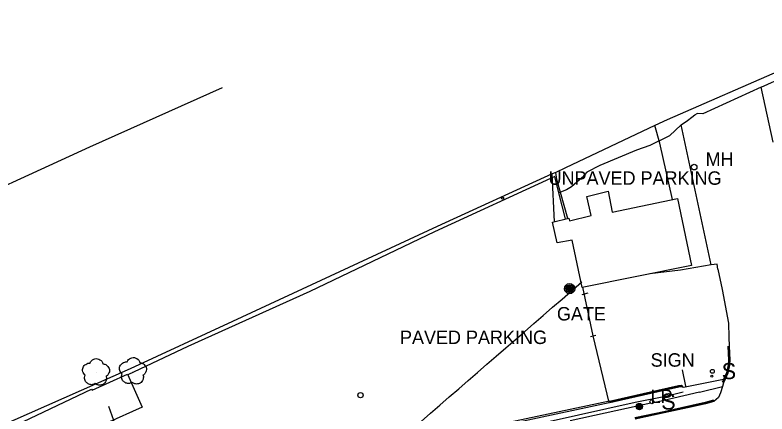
# Model space of a CAD drawing. Extents: x 368532 to 392481, y 10654822 to 10676899.
# Drawn here: x 388394.5 to 388673.9, y 10658751.4 to 10658899.7 of the extents above; entities that cross this region are included whole.
import ezdxf

# ---------------------------------------------------------------- set-up
doc = ezdxf.new("R2010")
doc.units = 0
for name, color, linetype in [('p_Catenary', 7, 'Continuous'), ('p_dtm retaining wall', 7, 'Continuous'), ('p_dtm sidewalk', 7, 'Continuous'), ('p_railroad rr control', 7, 'Continuous'), ('p_road - paved curb', 7, 'Continuous'), ('p_road general road feature', 7, 'Continuous'), ('p_structure billboard', 7, 'Continuous'), ('p_structure building', 7, 'Continuous'), ('p_structure fence', 7, 'Continuous'), ('p_structure sign', 7, 'Continuous'), ('p_structure unidentified', 7, 'Continuous'), ('p_utility general pole', 7, 'Continuous'), ('p_utility guy anchor', 7, 'Continuous'), ('p_utility_manhole', 7, 'Continuous'), ('p_veg tree', 7, 'Continuous')]:
    doc.layers.add(name, color=color, linetype=linetype)

msp = doc.modelspace()

# ---------------------------------------------------------------- linework, layer by layer
at = {"layer": 'p_Catenary'}
msp.add_lwpolyline([(388529, 10658734.44), (388538.4, 10658742.59), (388541.89, 10658745.63), (388545.39, 10658748.66), (388548.88, 10658751.69), (388552.37, 10658754.72), (388555.86, 10658757.75), (388559.35, 10658760.78), (388562.84, 10658763.81), (388566.33, 10658766.84), (388569.83, 10658769.87), (388573.32, 10658772.9), (388576.81, 10658775.93), (388580.3, 10658778.96), (388583.79, 10658781.99), (388587.28, 10658785.02), (388590.78, 10658788.05), (388594.27, 10658791.08), (388597.76, 10658794.11), (388605.08, 10658800.47)], dxfattribs=at)
at = {"layer": 'p_dtm retaining wall'}
for p, q in [((388636.22, 10658757.94), (388624.95, 10658755.62)), ((388641.25, 10658759.16), (388636.22, 10658757.94)), ((388642.78, 10658759.54), (388641.25, 10658759.16)), ((388624.95, 10658755.62), (388593.29, 10658748.64))]:
    msp.add_line(p, q, dxfattribs=at)
at = {"layer": 'p_dtm sidewalk'}
for p, q in [((388648.82, 10658759.54), (388657.34, 10658761.65)), ((388648.82, 10658759.54), (388633.42, 10658755.94)), ((388630.75, 10658755.36), (388600.78, 10658748.79)), ((388633.42, 10658755.94), (388631.76, 10658755.58))]:
    msp.add_line(p, q, dxfattribs=at)
at = {"layer": 'p_railroad rr control'}
msp.add_lwpolyline([(388471.51, 10658872.59), (388422.21, 10658850.52), (388363.16, 10658823.58), (388312.48, 10658800.59), (388278.05, 10658785.09), (388213.1, 10658755.43), (388176.69, 10658738.44), (388132.51, 10658718.19)], dxfattribs=at)
at = {"layer": 'p_road - paved curb'}
for p, q in [((388671.72, 10658872.93), (388650.1, 10658863)), ((388676.17, 10658852.46), (388671.72, 10658872.93)), ((388647.1, 10658862.57), (388647.97, 10658863.1)), ((388650.1, 10658863), (388647.97, 10658863.1)), ((388641.99, 10658858.85), (388644.34, 10658860.54)), ((388644.34, 10658860.54), (388646.04, 10658861.72)), ((388646.04, 10658861.72), (388647.1, 10658862.57)), ((388653.16, 10658806.79), (388641.99, 10658858.85)), ((388655.36, 10658807.05), (388653.16, 10658806.79)), ((388655.67, 10658805.22), (388655.36, 10658807.05)), ((388655.67, 10658805.22), (388657.25, 10658797.66)), ((388657.25, 10658797.66), (388659.6, 10658785.2)), ((388659.6, 10658785.2), (388659.69, 10658779.99)), ((388659.69, 10658779.99), (388659.86, 10658776.62)), ((388659.36, 10658776.59), (388659.51, 10658773.93)), ((388659.71, 10658776.61), (388659.86, 10658773.95)), ((388659.86, 10658776.62), (388660.01, 10658773.96)), ((388659.51, 10658773.93), (388659.65, 10658771.53)), ((388659.86, 10658773.95), (388660, 10658771.52)), ((388660.01, 10658773.96), (388660.15, 10658771.52)), ((388659.65, 10658771.53), (388659.45, 10658769.62)), ((388660, 10658771.52), (388659.8, 10658769.57)), ((388660.15, 10658771.52), (388659.95, 10658769.55)), ((388659.45, 10658769.62), (388658.9, 10658766.75)), ((388659.8, 10658769.57), (388659.24, 10658766.65)), ((388659.95, 10658769.55), (388659.38, 10658766.6)), ((388658.9, 10658766.75), (388657.9, 10658764.58)), ((388659.24, 10658766.65), (388658.21, 10658764.43)), ((388659.38, 10658766.6), (388658.35, 10658764.37)), ((388657.57, 10658763.88), (388657.24, 10658763.17)), ((388657.69, 10658762.96), (388657.34, 10658761.65)), ((388658.21, 10658764.43), (388657.55, 10658763.02)), ((388657.73, 10658764.23), (388657.57, 10658763.88)), ((388658.35, 10658764.37), (388657.69, 10658762.96)), ((388657.9, 10658764.58), (388657.73, 10658764.23)), ((388657.34, 10658761.65), (388656.65, 10658759.26)), ((388655.88, 10658757.5), (388654.17, 10658756.06)), ((388656.65, 10658759.26), (388655.88, 10658757.5)), ((388646.04, 10658754.56), (388635.56, 10658752.25)), ((388646.12, 10658754.22), (388635.64, 10658751.91)), ((388646.15, 10658754.07), (388635.67, 10658751.76)), ((388650.95, 10658755.61), (388646.04, 10658754.56)), ((388651.03, 10658755.28), (388646.12, 10658754.22)), ((388651.07, 10658755.13), (388646.15, 10658754.07)), ((388654.03, 10658756.54), (388650.95, 10658755.61)), ((388654.13, 10658756.2), (388651.03, 10658755.28)), ((388654.17, 10658756.06), (388651.07, 10658755.13)), ((388635.56, 10658752.25), (388624.81, 10658749.93)), ((388635.64, 10658751.91), (388624.89, 10658749.59)), ((388635.67, 10658751.76), (388624.92, 10658749.44))]:
    msp.add_line(p, q, dxfattribs=at)
at = {"layer": 'p_road general road feature'}
for p, q in [((388671.72, 10658872.93), (388688.79, 10658880.66)), ((388641.99, 10658858.85), (388637.72, 10658854.79)), ((388637.72, 10658854.79), (388630.35, 10658851.25)), ((388625.43, 10658849.43), (388611.74, 10658843.72)), ((388630.35, 10658851.25), (388625.43, 10658849.43)), ((388611.74, 10658843.72), (388607.01, 10658841.23)), ((388607.01, 10658841.23), (388605.28, 10658839.29)), ((388595.04, 10658839.67), (388550.38, 10658819.13)), ((388596.58, 10658833.63), (388595.04, 10658839.67)), ((388605.28, 10658839.29), (388601.26, 10658835.82)), ((388601.26, 10658835.82), (388599.44, 10658834.66)), ((388599.44, 10658834.66), (388596.58, 10658833.63)), ((388599.08, 10658823.89), (388596.58, 10658833.63)), ((388550.38, 10658819.13), (388504.05, 10658796.96)), ((388641.83, 10658804.87), (388630.43, 10658803.53)), ((388653.16, 10658806.79), (388641.83, 10658804.87)), ((388504.05, 10658796.96), (388458.65, 10658776.46)), ((388458.65, 10658776.46), (388436.43, 10658765.94)), ((388657.73, 10658764.23), (388642.84, 10658761.27)), ((388619.69, 10658757.11), (388633.41, 10658760.2)), ((388619.72, 10658756.96), (388633.44, 10658760.05)), ((388619.8, 10658756.62), (388633.52, 10658759.71)), ((388633.41, 10658760.2), (388641.05, 10658761.94)), ((388633.44, 10658760.05), (388641.08, 10658761.79)), ((388633.52, 10658759.71), (388641.15, 10658761.45)), ((388641.05, 10658761.94), (388642.18, 10658762.16)), ((388641.08, 10658761.79), (388642.21, 10658762.01)), ((388641.15, 10658761.45), (388642.28, 10658761.67)), ((388642.84, 10658761.27), (388642.18, 10658762.16)), ((388615.38, 10658756.16), (388619.69, 10658757.11)), ((388615.41, 10658756.01), (388619.72, 10658756.96)), ((388615.38, 10658756.16), (388569.83, 10658746.54)), ((388615.49, 10658755.67), (388619.8, 10658756.62))]:
    msp.add_line(p, q, dxfattribs=at)
at = {"layer": 'p_structure billboard'}
msp.add_lwpolyline([(388437.45, 10658731.63), (388429.29, 10658754.21)], dxfattribs=at)
at = {"layer": 'p_structure building'}
for points in [[(388645.82, 10658806.65), (388605.25, 10658798.44), (388601.52, 10658815.96), (388595.92, 10658814.97), (388594.26, 10658822.72), (388600.3, 10658824.19), (388600.55, 10658823.21), (388608.56, 10658825.23), (388606.94, 10658832.3), (388614.94, 10658834.24), (388616.34, 10658826.44), (388640.61, 10658831.49)], [(388415.19, 10658709.62), (388370.03, 10658700.54), (388362.99, 10658733.02), (388375.39, 10658738.2), (388375.2, 10658739.73), (388382.21, 10658740.77), (388382.1, 10658741.24), (388422.88, 10658760.64), (388423.2, 10658760.25), (388436.3, 10658766.25), (388441.75, 10658753.87), (388428.46, 10658748.02), (388429.29, 10658746.02), (388430.92, 10658746.62), (388437.2, 10658731.4), (388412.61, 10658720.95)]]:
    msp.add_lwpolyline(points, close=True, dxfattribs=at)
at = {"layer": 'p_structure fence'}
for p, q in [((388725.95, 10658899.7), (388636.87, 10658860.77)), ((388636.87, 10658860.77), (388632.24, 10658858.58)), ((388632.24, 10658858.58), (388599.07, 10658842.9)), ((388634.15, 10658852.06), (388632.24, 10658858.58)), ((388638.81, 10658831.11), (388634.15, 10658852.06)), ((388595.39, 10658841.21), (388594.1, 10658840.62)), ((388599.07, 10658842.9), (388595.39, 10658841.21)), ((388595.82, 10658838.6), (388595.39, 10658841.21)), ((388594.1, 10658840.62), (388551.36, 10658821.03)), ((388594.93, 10658822.88), (388594.1, 10658840.62)), ((388599.92, 10658824.09), (388595.82, 10658838.6)), ((388551.36, 10658821.03), (388475.31, 10658785.75)), ((388607.29, 10658796.3), (388605.11, 10658795.74)), ((388609.32, 10658780.48), (388605.51, 10658798.49)), ((388475.31, 10658785.75), (388437.24, 10658768.23)), ((388610.33, 10658780.54), (388608.37, 10658780.03)), ((388615.21, 10658755.71), (388609.32, 10658780.48)), ((388437.24, 10658768.23), (388355.19, 10658731.79)), ((388581.68, 10658748.47), (388615.21, 10658755.71))]:
    msp.add_line(p, q, dxfattribs=at)
at = {"layer": 'p_structure sign'}
msp.add_line((388643.7, 10658761.72), (388642.55, 10658767.85), dxfattribs=at)
for centre in [(388653.63, 10658767.25), (388631.15, 10658755.94)]:
    msp.add_circle(centre, 0.713, dxfattribs=at)
at = {"layer": 'p_structure unidentified'}
for centre in [(388575.68, 10658831.62), (388653.45, 10658765.47)]:
    msp.add_circle(centre, 0.375, dxfattribs=at)
at = {"layer": 'p_utility general pole'}
for centre, radius in [((388600.58, 10658797.97), 1.9), ((388600.58, 10658797.97), 1.44), ((388600.58, 10658797.97), 0.973), ((388600.58, 10658797.97), 0.539), ((388600.58, 10658797.97), 0.192), ((388626.49, 10658754.15), 1.19), ((388626.49, 10658754.15), 0.901), ((388626.49, 10658754.15), 0.608), ((388626.49, 10658754.15), 0.337), ((388626.49, 10658754.15), 0.12)]:
    msp.add_circle(centre, radius, dxfattribs=at)
at = {"layer": 'p_utility guy anchor'}
msp.add_circle((388522.87, 10658758.39), 1, dxfattribs=at)
at = {"layer": 'p_utility_manhole'}
msp.add_circle((388646.83, 10658843.17), 1.05, dxfattribs=at)
at = {"layer": 'p_veg tree'}
for p, q in [((388424.59, 10658766.8), (388424.59, 10658766.8)), ((388438.32, 10658767.23), (388438.32, 10658767.23))]:
    msp.add_line(p, q, dxfattribs=at)
for points in [[(388420.54, 10658765.81), (388419.67, 10658767.11), (388419.76, 10658768.72), (388420.75, 10658769.85), (388421.51, 10658770.23), (388422.21, 10658770.29), (388422.36, 10658770.26), (388422.4, 10658770.37), (388422.92, 10658771.17), (388424.68, 10658771.96), (388426.46, 10658771.25), (388427.12, 10658770.13), (388427.16, 10658769.99), (388427.28, 10658769.98), (388428.44, 10658769.59), (388429.45, 10658768.33), (388429.41, 10658766.66), (388428.82, 10658765.74), (388428.4, 10658765.39), (388428.29, 10658765.34), (388428.36, 10658765.25), (388428.44, 10658764.59), (388428.12, 10658763.35), (388426.96, 10658762.29), (388425.57, 10658762.12), (388424.53, 10658762.56), (388424.33, 10658762.73), (388424.26, 10658762.75), (388424.2, 10658762.72), (388423.8, 10658762.51), (388422.85, 10658762.27), (388421.69, 10658762.62), (388420.74, 10658763.44), (388420.35, 10658765), (388420.54, 10658765.84)], [(388434.28, 10658766.24), (388433.41, 10658767.54), (388433.49, 10658769.15), (388434.48, 10658770.28), (388435.25, 10658770.66), (388435.95, 10658770.72), (388436.09, 10658770.69), (388436.14, 10658770.8), (388436.66, 10658771.6), (388438.42, 10658772.39), (388440.2, 10658771.68), (388440.86, 10658770.56), (388440.9, 10658770.42), (388441.02, 10658770.41), (388442.17, 10658770.02), (388443.18, 10658768.76), (388443.15, 10658767.09), (388442.55, 10658766.17), (388442.13, 10658765.82), (388442.03, 10658765.77), (388442.09, 10658765.68), (388442.18, 10658765.02), (388441.85, 10658763.78), (388440.69, 10658762.72), (388439.31, 10658762.55), (388438.26, 10658762.99), (388438.07, 10658763.16), (388438, 10658763.18), (388437.94, 10658763.15), (388437.54, 10658762.94), (388436.59, 10658762.7), (388435.43, 10658763.05), (388434.48, 10658763.87), (388434.09, 10658765.43), (388434.27, 10658766.27)]]:
    msp.add_spline(points, degree=3, dxfattribs=at)

# ---------------------------------------------------------------- texts
at = {"layer": 'p_road general road feature'}
for s, p in [(' UNPAVED PARKING', (388590.89, 10658836.59)), (' PAVED PARKING', (388535.68, 10658777.4))]:
    msp.add_text(s, height=5, dxfattribs=at).set_placement(p)
at = {"layer": 'p_structure fence'}
msp.add_text(' GATE', height=5, dxfattribs=at).set_placement((388594, 10658786.15))
at = {"layer": 'p_structure sign'}
for s, height, p in [(' SIGN', 5, (388628.83, 10658768.97)), ('S', 6, (388657.09, 10658764.35)), ('S', 6, (388634.61, 10658753.05))]:
    msp.add_text(s, height=height, dxfattribs=at).set_placement(p)
at = {"layer": 'p_utility general pole'}
msp.add_text('LP', height=5, dxfattribs=at).set_placement((388630.61, 10658755.44))
at = {"layer": 'p_utility_manhole'}
msp.add_text('MH', height=5, dxfattribs=at).set_placement((388651.1, 10658843.63))

doc.saveas('drawing.dxf')
